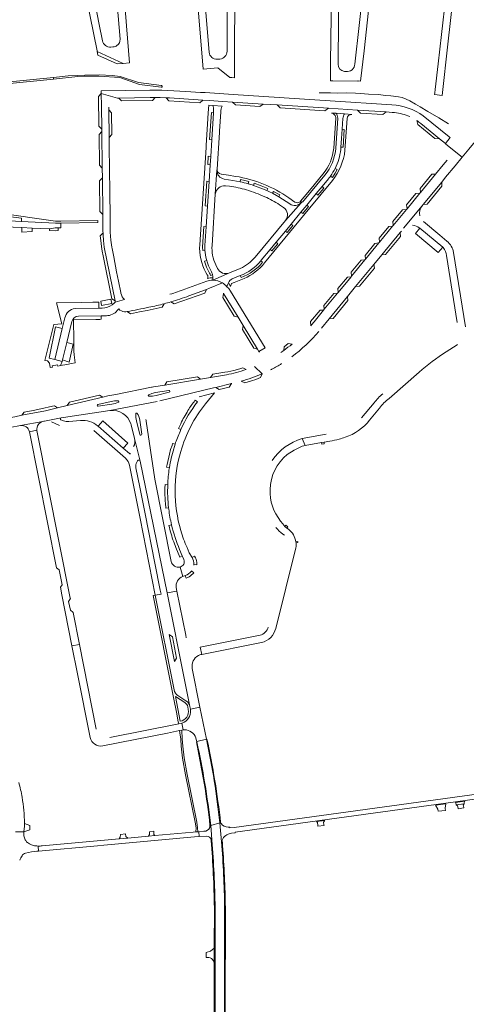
# Model space of a CAD drawing. Header units: metres. Extents: x 166325 to 190320, y 381923 to 404576.
# Tile 272 of 656: x 176925 to 177222, y 384996 to 385651. Entities that reach past the tile are written whole.
import ezdxf

# ---------------------------------------------------------------- set-up
doc = ezdxf.new("R2010")
doc.units = ezdxf.units.M
for name, color, linetype, lineweight in [('B-WE-OG-WATER_BEEK-GV', 8, 'Continuous', 18), ('B-WE-VH-VERHARDING_ASFALT-GV', 8, 'Continuous', 18), ('B-WE-VH-VERHARDING_BETON-GV', 8, 'Continuous', 18), ('B-WE-VH-VERHARDING_BETONSTRAATSTEEN-GV', 8, 'Continuous', 18), ('B-WE-VH-VERHARDING_HALFVERHARDING-GV', 8, 'Continuous', 18), ('B-WE-VH-VERHARDING_STRAATBAKSTEEN-GV', 8, 'Continuous', 18)]:
    doc.layers.add(name, color=color, linetype=linetype, lineweight=lineweight)

msp = doc.modelspace()

# ---------------------------------------------------------------- linework, layer by layer
at = {"layer": 'B-WE-OG-WATER_BEEK-GV', "flags": 128}
for points in [[(177019.463, 385607.012), (177004.282, 385609.02), (176991.92, 385613.112), (176986.605, 385613.624), (176977.994, 385614.107), (176968.673, 385614.05), (176963.927, 385613.709), (176957.408, 385613.421), (176947.818, 385612.43), (176947.796, 385611.294)], [(176947.796, 385611.294), (176963.839, 385612.965), (176968.392, 385613.23), (176977.767, 385613.255), (176991.863, 385612.402), (177004.763, 385607.846), (177019.342, 385606.034)], [(177209.953, 385581.637), (177203.65, 385585.584), (177196.239, 385589.878), (177191.241, 385592.822), (177188.053, 385594.62), (177184.408, 385596.793), (177181.858, 385598.072), (177179.156, 385599.092), (177176.836, 385599.489), (177171.828, 385600.167), (177168.229, 385600.487), (177163.552, 385600.997), (177156.882, 385601.357), (177151.672, 385601.748), (177148.271, 385602), (177142.485, 385602.107), (177136.478, 385602.006), (177131.645, 385602.293), (177124.249, 385602.219)]]:
    msp.add_lwpolyline(points, dxfattribs=at)
msp.add_lwpolyline([(176863.193, 385603.823), (176863.576, 385602.188), (176871.975, 385602.941), (176889.649, 385605.101), (176914.318, 385607.949), (176947.796, 385611.294), (176947.818, 385612.43), (176914.223, 385609.077), (176889.541, 385606.231), (176871.663, 385604.137)], close=True, dxfattribs=at)
at = {"layer": 'B-WE-OG-WATER_BEEK-GV'}
msp.add_lwpolyline([(177019.342, 385606.034, 1.0215225), (177019.463, 385607.012)], format="xyb", dxfattribs=at)
at = {"layer": 'B-WE-VH-VERHARDING_ASFALT-GV', "flags": 128}
for points in [[(177211.074, 385572.421), (177207.94, 385568.491), (177208.346, 385568.158), (177219.13, 385559.515), (177223.511, 385564.848), (177226.611, 385568.621), (177227.964, 385570.02), (177239.251, 385584.294), (177261.703, 385611.649), (177261.809, 385611.553), (177271.42, 385623.16)], [(177180.22, 385512.157), (177192.434, 385527.022), (177193.293, 385528.067), (177205.493, 385542.917), (177208.067, 385546.05), (177214.39, 385553.745), (177219.13, 385559.515), (177208.346, 385568.158)], [(177209.03, 385557.4), (177206.41, 385554.31), (177201.422, 385548.241), (177191.349, 385535.984), (177190.942, 385535.488), (177182.468, 385525.176), (177182.109, 385524.74), (177173.302, 385514.023), (177172.91, 385513.547), (177164.157, 385502.896), (177163.815, 385502.48), (177154.927, 385491.664), (177154.479, 385491.119), (177145.662, 385480.391), (177145.287, 385479.933), (177136.668, 385469.446), (177136.308, 385469.008), (177127.527, 385458.323), (177127.12, 385457.828), (177120.757, 385450.085)], [(177160.526, 385488.186), (177165.689, 385494.47), (177177.904, 385509.338), (177178.719, 385510.33)], [(177125.655, 385445.743), (177130.77, 385451.969), (177142.96, 385466.806), (177148.372, 385473.393), (177160.526, 385488.186)], [(177088.382, 385432.761), (177084.181, 385430.405), (177084.478, 385429.919)], [(177099.97, 385430.56), (177098.71, 385429.737)], [(177081.223, 385420.396), (177086.292, 385415.516)], [(177091.882, 385418.136), (177092.435, 385418.389), (177092.83, 385418.57)], [(177062.53, 385414.79), (177052.084, 385413.057), (177045.411, 385411.95), (177021.586, 385407.996), (177014.142, 385406.761), (177013.17, 385406.6), (177012.904, 385406.547), (176989.139, 385401.818), (176983.77, 385400.75), (176980.601, 385399.999), (176956.914, 385394.388), (176950.501, 385392.869), (176942.4, 385390.95), (176926.761, 385387.884), (176922.155, 385386.981), (176914.658, 385385.511)], [(177018.386, 385397.537), (177054.06, 385406.04), (177055.521, 385406.403), (177065.858, 385408.97), (177066.26, 385409.07)], [(177024.566, 385403.329), (177015.85, 385401.1), (177013.53, 385400.63), (177011.214, 385400.6)], [(176952.853, 385386.166), (176954.5, 385386.54), (176985.206, 385391.015), (177016.67, 385396.989)], [(177016.67, 385396.989), (176985.206, 385391.015)], [(176915.138, 385378.936), (176918.923, 385379.685), (176925.92, 385381.07), (176940.627, 385383.804), (176941.431, 385383.982), (176941.886, 385384.069), (176952.853, 385386.166)], [(177005.053, 385375.196), (177002.85, 385384.15), (177002.44, 385386.46), (177002.41, 385388.82)], [(176999.338, 385381.554), (177001.622, 385372.474), (177005.39, 385357.45), (177023.13, 385269.844), (177029.659, 385271.087), (177029.2, 385273.382)], [(177025.82, 385290.65), (177014.99, 385345.49), (177009.259, 385384.035)], [(177033.53, 385280.83), (177031.84, 385286.99)], [(177035.872, 385240.002), (177035.537, 385241.679), (177029.659, 385271.087), (177023.13, 385269.844), (177035.061, 385210.926), (177038.38, 385194.285), (177038.667, 385192.635), (177045.029, 385193.833), (177039.902, 385219.665)], [(177046.155, 385229.008), (177045.163, 385233.792)], [(177049.292, 385172.586), (177042.844, 385171.191), (177042.907, 385170.905)], [(177294.707, 385145.269), (177067.66, 385113.958), (177064.913, 385113.744), (177064.882, 385114.143)], [(177065.906, 385110.117), (177068.475, 385110.446), (177068.468, 385110.849), (177294.964, 385142.161)], [(177059.378, 385104.422), (177058.219, 385117.112), (177052.146, 385115.336), (177052.709, 385109.379), (177052.99, 385105.489)], [(177052.146, 385115.336), (177058.219, 385117.112)], [(177058.716, 385117.167), (177058.219, 385117.112), (177059.378, 385104.422)], [(177044.535, 385107.913), (177044.154, 385111.159), (177043.551, 385111.104), (177042.374, 385110.998), (177040.492, 385110.828), (177015.127, 385108.532), (177010.803, 385108.14), (176997.081, 385106.898), (176991.425, 385106.386), (176940.138, 385101.743)], [(176937.483, 385101.611), (176937.71, 385098.291), (176977.019, 385101.848), (176981.214, 385102.228), (177041.46, 385107.68), (177044.535, 385107.913)], [(177055.067, 385060.749), (177055.006, 384991.284), (177055.002, 384986.561), (177055, 384984.088), (177055.024, 384964.3), (177061.182, 384964.376), (177061.216, 384975.01), (177061.281, 384991.22), (177061.391, 385060.781)]]:
    msp.add_lwpolyline(points, dxfattribs=at)
at = {"layer": 'B-WE-VH-VERHARDING_ASFALT-GV'}
for points in [[(177120.757, 385450.085, -0.0084832), (177118.598, 385447.447)], [(177100.664, 385431.045, -0.0029043), (177099.97, 385430.56)], [(177092.83, 385418.57, 0.0177334), (177099.178, 385422.221)], [(177024.342, 385404.407, -0.9554683), (177024.566, 385403.329)], [(177011.214, 385400.6, -0.8352854), (177011.015, 385401.602)], [(176985.206, 385391.015, -0.3706651), (176999.175, 385382.141)], [(176990.668, 385397.56, -0.8403327), (176990.854, 385396.52)], [(177009.259, 385384.035, -0.0255901), (177009.151, 385385.052)], [(176999.175, 385382.141, -0.0083473), (176999.338, 385381.554)], [(177006.4, 385375.463, -0.9568701), (177005.053, 385375.196)], [(177028.16, 385287.661, -0.1653152), (177025.82, 385290.65)], [(177031.84, 385286.99, -0.1612312), (177028.16, 385287.661)], [(177029.2, 385273.382, -0.3313171), (177033.53, 385280.83)], [(177039.902, 385219.665, -0.3311701), (177043.957, 385228.226)], [(177043.957, 385228.226, -0.0737557), (177046.155, 385229.008)], [(177042.907, 385170.905, -0.026181), (177052.146, 385115.336)], [(177059.157, 385116.519, -0.0321981), (177058.716, 385117.167)], [(177063.671, 385114.109, -0.2137409), (177059.157, 385116.519)], [(177062.952, 385109.167, -0.1043589), (177065.906, 385110.117)], [(177064.882, 385114.143, -0.0478798), (177063.671, 385114.109)], [(177052.99, 385105.489, -0.0151304), (177055.067, 385060.749)], [(177059.378, 385104.422, -0.0699327), (177060.152, 385106.366)], [(177061.391, 385060.781, 0.013542), (177059.378, 385104.422)], [(177060.152, 385106.366, -0.1339273), (177062.952, 385109.167)], [(176940.138, 385101.743, -0.0391682), (176937.483, 385101.611)]]:
    msp.add_lwpolyline(points, format="xyb", dxfattribs=at)
at = {"layer": 'B-WE-VH-VERHARDING_ASFALT-GV', "flags": 128}
for points in [[(176995.601, 385109.777), (176992.323, 385109.364), (176992.122, 385107.44), (176991.425, 385106.386), (176997.081, 385106.898), (176995.89, 385108.025)], [(177014.42, 385111.525), (177011.45, 385111.044), (177011.552, 385109.217), (177010.803, 385108.14), (177015.127, 385108.532), (177014.41, 385109.329), (177014.419, 385111.276)]]:
    msp.add_lwpolyline(points, close=True, dxfattribs=at)
at = {"layer": 'B-WE-VH-VERHARDING_BETON-GV', "flags": 128}
msp.add_lwpolyline([(177108.799, 385303.192), (177109.984, 385303.247), (177109.875, 385303.965), (177108.724, 385303.761)], dxfattribs=at)
at = {"layer": 'B-WE-VH-VERHARDING_BETON-GV'}
msp.add_lwpolyline([(177108.724, 385303.761, -0.0123199), (177108.799, 385303.192)], format="xyb", dxfattribs=at)
at = {"layer": 'B-WE-VH-VERHARDING_BETON-GV', "flags": 128}
msp.add_lwpolyline([(177220.457, 385129.769), (177215.177, 385128.916), (177216.068, 385128.322), (177216.146, 385127.83), (177216.37, 385126.421), (177220.096, 385126.968), (177219.901, 385128.338), (177219.822, 385128.897)], close=True, dxfattribs=at)
at = {"layer": 'B-WE-VH-VERHARDING_BETONSTRAATSTEEN-GV', "flags": 128}
for points in [[(177051.115, 385629.232), (177047.426, 385674.478), (177042.471, 385674.073), (177044.487, 385650.11), (177047.035, 385617.87), (177056.963, 385618.754), (177064.896, 385612.326), (177066.276, 385612.3), (177067.896, 385612.27), (177067.943, 385633.183), (177068.105, 385661.845)], [(177068.105, 385661.845), (177068.167, 385670.645), (177068.111, 385675.422), (177063.15, 385675.343), (177062.984, 385629.819)], [(177136.736, 385621.158), (177136.73, 385623.177), (177137.201, 385674.238), (177132.146, 385674.919), (177132.066, 385652.976), (177131.682, 385622.344), (177131.575, 385610.459), (177131.573, 385610.255), (177133.292, 385610.231), (177149.925, 385610), (177149.941, 385610.173), (177151.664, 385609.989), (177153.945, 385630.223), (177156.186, 385650.755), (177158.525, 385671.945)], [(177158.525, 385671.945), (177153.558, 385672.808), (177147.887, 385621.362)], [(176980.319, 385636.83), (176978.175, 385647.691), (176974.522, 385666.2), (176974.123, 385668.219), (176974.073, 385668.471), (176969.242, 385667.534), (176969.34, 385667.265), (176969.761, 385665.233), (176976.646, 385630.204), (176976.74, 385629.738), (176994.003, 385621.728), (176998.315, 385622.064), (176996.287, 385646.652), (176995.353, 385657.938)], [(176995.353, 385657.938), (176995.046, 385661.615), (176994.375, 385670.121), (176989.481, 385669.057), (176992.031, 385637.907)], [(176987.406, 385632.704), (176987.256, 385632.692), (176985.862, 385632.586)], [(177058.266, 385624.674), (177058.083, 385624.661), (177056.486, 385624.547)], [(177141.886, 385616.287), (177140.886, 385616.439)], [(177067.023, 385601.146), (177048.557, 385602.354), (177045.253, 385602.538), (177035.661, 385603.14), (177027.756, 385603.636), (177019.589, 385603.981), (177011.697, 385603.996), (176979.475, 385603.505), (176979.497, 385601.724), (176990.297, 385598.612), (176991.092, 385598.626), (177012.037, 385599.003), (177015.299, 385599), (177018.667, 385598.997), (177022.666, 385598.875), (177024.764, 385598.811), (177046.877, 385597.36), (177051.123, 385597.082), (177060.084, 385596.494), (177066.69, 385596.068), (177087.018, 385594.759), (177096.19, 385594.168), (177130.295, 385591.971), (177149.542, 385590.731), (177168.585, 385589.504), (177172.578, 385589.247)], [(176990.297, 385598.612), (176979.497, 385601.724), (176979.6, 385593.412), (176979.79, 385578.014), (176979.809, 385576.463), (176980.108, 385552.231), (176980.19, 385545.637), (176980.491, 385521.24), (176980.519, 385518.971), (176980.597, 385510.087), (176980.634, 385509.161), (176980.687, 385507.844), (176980.938, 385504.006), (176981.488, 385499.556), (176988.615, 385463.922), (176988.794, 385463.028), (176994.952, 385464.781)], [(177172.378, 385594.253), (177131.394, 385596.934), (177067.023, 385601.146)], [(176985.166, 385533.117), (176985.099, 385538.906), (176984.982, 385549.01), (176984.927, 385553.742), (176984.81, 385563.86), (176984.743, 385569.629), (176984.71, 385572.505), (176984.498, 385590.816), (176984.477, 385592.593)], [(177052.854, 385571.064), (177051.392, 385571.166), (177052.663, 385589.11), (177054.018, 385588.988), (177054.04, 385589.321), (177054.033, 385591.582), (177053.729, 385593.783), (177050.861, 385593.915), (177050.538, 385588.945), (177050.055, 385581.357), (177049.157, 385567.508), (177049.058, 385565.987), (177044.861, 385501.285)], [(177059.67, 385593.356), (177053.729, 385593.783), (177054.033, 385591.582), (177054.04, 385589.321), (177054.018, 385588.988), (177052.854, 385571.064), (177052.129, 385559.906), (177051.772, 385554.405), (177051.053, 385543.341), (177049.988, 385526.945), (177049.094, 385513.19), (177048.287, 385500.76)], [(177056.293, 385550.833), (177056.329, 385551.394), (177057.91, 385575.75), (177057.978, 385576.798), (177058.802, 385589.493)], [(177135.195, 385588.652), (177132.274, 385588.706)], [(177141.002, 385588.281), (177135.195, 385588.652)], [(177145.774, 385587.781), (177141.002, 385588.281)], [(177135.205, 385585.364), (177133.849, 385565.517)], [(177136.447, 385585.479), (177135.207, 385565.359)], [(177138.498, 385564.575), (177138.607, 385566.149), (177138.997, 385571.779), (177139.43, 385578.023), (177139.925, 385585.167)], [(177139.925, 385585.167), (177139.43, 385578.023), (177140.857, 385577.924), (177140.099, 385566.038), (177138.607, 385566.149), (177138.498, 385564.575)], [(177141.488, 385567.081), (177142.747, 385585.135)], [(177189.031, 385583.768), (177189.589, 385581.178), (177201.052, 385571.75), (177204.012, 385571.711), (177191.758, 385581.755)], [(177191.758, 385581.755), (177204.012, 385571.711), (177207.94, 385568.491), (177211.074, 385572.421), (177210.395, 385572.988), (177193.269, 385586.982)], [(177048.262, 385497.603), (177046.84, 385497.48), (177046.714, 385499.701), (177047.635, 385513.324), (177049.094, 385513.19), (177049.988, 385526.945), (177048.414, 385527.024), (177049.503, 385543.4), (177051.053, 385543.341), (177051.772, 385554.405), (177050.147, 385554.594), (177050.56, 385560.029), (177052.129, 385559.906), (177052.854, 385571.064)], [(177141.283, 385564.058), (177141.488, 385567.081)], [(177053.008, 385500.838), (177055.21, 385534.916), (177056.293, 385550.833)], [(177056.293, 385550.833), (177055.21, 385534.916)], [(177056.329, 385551.394), (177056.293, 385550.833)], [(177134.756, 385551.974), (177136.074, 385551.288), (177134.768, 385548.887), (177132.93, 385546.047), (177131.712, 385546.915)], [(177068.638, 385546.71), (177063.891, 385547.493), (177059.32, 385548.105), (177059.028, 385548.144)], [(177071.597, 385543.097), (177069.221, 385543.574), (177066.832, 385543.985), (177061.041, 385544.899)], [(177061.041, 385544.899), (177066.832, 385543.985), (177069.221, 385543.574), (177071.597, 385543.097), (177071.934, 385544.553), (177074.705, 385543.924), (177077.388, 385543.208), (177076.985, 385541.756)], [(177076.985, 385541.756), (177077.388, 385543.208), (177074.705, 385543.924), (177071.934, 385544.553), (177071.597, 385543.097)], [(177080.535, 385540.669), (177081.068, 385542.095), (177085.554, 385540.464), (177089.981, 385538.566), (177089.381, 385537.212), (177091.238, 385536.34), (177093.075, 385535.425), (177093.753, 385536.722), (177098.065, 385534.346), (177097.349, 385533.079), (177102.266, 385529.974), (177104.66, 385528.347)], [(177127.883, 385547.463), (177113.14, 385529.579), (177112.756, 385529.878), (177112.136, 385529.146), (177101.78, 385517.379), (177081.685, 385493.006)], [(177085.493, 385490.611), (177085.745, 385490.93), (177091.586, 385498.027), (177095.601, 385502.904), (177101.718, 385510.335), (177105.496, 385514.926), (177112.087, 385522.934), (177115.91, 385527.578), (177115.945, 385527.62), (177122.201, 385535.221), (177126.037, 385539.882), (177130.303, 385545.064)], [(177130.303, 385545.064), (177126.037, 385539.882), (177127.164, 385538.954), (177123.353, 385534.273), (177122.201, 385535.221), (177115.945, 385527.62), (177117.054, 385526.681), (177113.227, 385522.004), (177112.087, 385522.934), (177105.496, 385514.926), (177106.595, 385513.973), (177102.855, 385509.419), (177101.718, 385510.335), (177095.601, 385502.904), (177096.724, 385501.943), (177092.689, 385497.096), (177091.586, 385498.027), (177085.745, 385490.93), (177085.493, 385490.611), (177086.597, 385489.638)], [(177087.822, 385489.156), (177118.004, 385525.824), (177132.973, 385544.009)], [(177111.509, 385529.817), (177112.136, 385529.146), (177112.756, 385529.878), (177113.14, 385529.579), (177127.883, 385547.463)], [(177126.653, 385548.155), (177118.745, 385538.527), (177114.178, 385532.993), (177111.837, 385530.153)], [(177061.888, 385540.439), (177064.625, 385540.074)], [(177089.381, 385537.212), (177085.323, 385538.936), (177080.535, 385540.669)], [(177104.66, 385528.347), (177102.266, 385529.974), (177097.349, 385533.079), (177093.075, 385535.425), (177091.238, 385536.34), (177089.381, 385537.212)], [(176992.485, 385469.069), (176992.388, 385469.56), (176990.907, 385477.049), (176989.674, 385483.286), (176987.731, 385493.119), (176986.634, 385498.666), (176986.506, 385499.583), (176985.837, 385504.358), (176985.465, 385509.641), (176985.432, 385510.105), (176985.282, 385523.035), (176985.166, 385533.117)], [(177101.78, 385517.379), (177112.136, 385529.146)], [(177108.097, 385529.632), (177104.118, 385532.38)], [(177112.136, 385529.146), (177111.509, 385529.817)], [(176901.138, 385520.627), (176901.115, 385517.927), (176904.187, 385517.78), (176904.2, 385520.768), (176910.15, 385521.041), (176911.211, 385520.898), (176911.171, 385517.444), (176914.236, 385517.296), (176914.297, 385520.482), (176926.554, 385518.829), (176926.528, 385516.705), (176949.117, 385515.619), (176952.74, 385515.645), (176977.18, 385515.922), (176977.174, 385517.318), (176952.566, 385516.99), (176949.931, 385516.96), (176949.331, 385516.953), (176949.157, 385516.952), (176910.451, 385522.441), (176873.255, 385520.696), (176872.702, 385520.67), (176871.98, 385520.636), (176869.659, 385520.527)], [(177097.798, 385527.835), (177100.47, 385526.075)], [(177192.434, 385527.022), (177180.22, 385512.157)], [(176872.451, 385515.248), (176882.334, 385514.778), (176883.583, 385514.719), (176897.417, 385514.061), (176901.655, 385513.859), (176911.976, 385513.368), (176915.189, 385513.216), (176926.791, 385512.664), (176933.576, 385512.341), (176945.064, 385511.795), (176945.593, 385511.77), (176948.972, 385512.506), (176950.768, 385512.544), (176952.643, 385512.583), (176952.74, 385515.645)], [(176952.74, 385515.645), (176949.117, 385515.619), (176926.528, 385516.705), (176914.236, 385517.296), (176911.171, 385517.444), (176904.187, 385517.78), (176901.115, 385517.927), (176883.996, 385518.751), (176875.618, 385519.098), (176872.607, 385519.296)], [(177208.917, 385503.655), (177204.165, 385507.602), (177193.348, 385516.586)], [(177049.094, 385513.19), (177047.635, 385513.324), (177046.714, 385499.701), (177046.84, 385497.48), (177048.262, 385497.603)], [(177048.287, 385500.76), (177049.094, 385513.19)], [(177190.585, 385512.423), (177190.91, 385512.158), (177206.173, 385499.677), (177206.508, 385499.403)], [(177221.247, 385446.733), (177213.422, 385496.072)], [(177048.037, 385490.265), (177049.489, 385490.707), (177049.274, 385491.467)], [(177049.489, 385490.707), (177048.037, 385490.265)], [(177049.274, 385491.467), (177049.489, 385490.707), (177049.731, 385489.856), (177050.66, 385487.227), (177051.9, 385484.649), (177052.773, 385483.146)], [(177052.773, 385483.146), (177051.9, 385484.649), (177050.66, 385487.227), (177049.731, 385489.856), (177049.489, 385490.707)], [(177086.597, 385489.638), (177085.493, 385490.611)], [(177208.727, 385494.03), (177215.755, 385449.511)], [(177048.914, 385482.904), (177049.884, 385481.314)], [(177049.977, 385484.963), (177051.429, 385482.394), (177051.756, 385481.584), (177051.895, 385480.894), (177053.375, 385481.239)], [(177071.718, 385485.565), (177064.553, 385482.525), (177053.497, 385477.673)], [(177056.67, 385485.509), (177055.491, 385487.976)], [(177049.523, 385476.944), (177034.986, 385471.651)], [(177053.497, 385477.673), (177064.553, 385482.525)], [(177063.862, 385475.887), (177065.35, 385473.593), (177066.054, 385475.546), (177067.8, 385476.248), (177074.362, 385478.886)], [(177066.484, 385478.637), (177071.723, 385480.775)], [(177072.317, 385479.467), (177071.723, 385480.775), (177066.484, 385478.637)], [(177071.723, 385480.775), (177072.317, 385479.467)], [(177025.635, 385463.241), (177027.976, 385462.003), (177032.906, 385463.659), (177048.213, 385469.169), (177049.4, 385471.575)], [(177037.701, 385467.282), (177049.4, 385471.575), (177051.429, 385472.32), (177059.91, 385475.878)], [(177049.4, 385471.575), (177037.701, 385467.282)], [(177059.91, 385475.878), (177051.429, 385472.32)], [(177060.525, 385469.148), (177060.731, 385468.811), (177070.291, 385453.154), (177073.711, 385447.552), (177083.272, 385431.894), (177084.181, 385430.405), (177088.382, 385432.761), (177065.231, 385470.501), (177064.068, 385472.141), (177062.708, 385473.576)], [(177062.708, 385473.576), (177063.084, 385473.956), (177063.709, 385475.48)], [(176994.952, 385464.781), (176988.794, 385463.028), (176987.672, 385462.08)], [(176977.816, 385463.1), (176973.818, 385463.048), (176966.211, 385462.96), (176949.66, 385462.747), (176953.26, 385448.578), (176947.879, 385448.307), (176942.101, 385424.26), (176943.796, 385424.127), (176945.046, 385422.625), (176945.615, 385419.591), (176947.066, 385419.864), (176946.885, 385420.781), (176950.384, 385421.456), (176950.571, 385420.506), (176952.372, 385420.923), (176953.465, 385423.743), (176948.573, 385424.932), (176944.808, 385425.77), (176949.186, 385446.668), (176953.615, 385445.595), (176955.326, 385452.609)], [(176962.073, 385458.818), (176977.867, 385459.018), (176977.816, 385463.1)], [(176980.114, 385459.032), (176979.52, 385459.039), (176977.867, 385459.018), (176962.073, 385458.818)], [(176990.136, 385457.479), (176991.113, 385458.614)], [(176994.847, 385456.634), (176995.001, 385456.616), (176995.789, 385456.75), (176996.577, 385456.886)], [(176996.577, 385456.886), (176998.792, 385455.403), (177004.946, 385456.572), (177009.855, 385457.555), (177019.893, 385459.773), (177021.263, 385462.023)], [(177127.12, 385457.828), (177124.707, 385457.686), (177118.448, 385450.167), (177118.598, 385447.447)], [(177120.757, 385450.085), (177127.12, 385457.828)], [(176955.326, 385452.609), (176953.615, 385445.595), (176948.573, 385424.932), (176953.465, 385423.743), (176953.728, 385424.825), (176956.527, 385436.361), (176959.885, 385450.201)], [(176959.885, 385450.201), (176956.527, 385436.361), (176960.906, 385435.09), (176958.082, 385423.228), (176953.728, 385424.825), (176953.465, 385423.743), (176952.372, 385420.923), (176952.464, 385420.941), (176956.542, 385421.73), (176959.652, 385422.332), (176962.091, 385422.804), (176961.39, 385428.159), (176961.313, 385430.59), (176961.297, 385432.783), (176961.199, 385440.299), (176961.095, 385448.688), (176961.076, 385451.713), (176975.933, 385451.606)], [(176964.393, 385453.825), (176979.383, 385454.034), (176982.859, 385454.082)], [(176979.438, 385453.011), (176979.383, 385454.034), (176964.393, 385453.825)], [(176979.51, 385451.678), (176979.438, 385453.011)], [(177106.161, 385435.226), (177103.64, 385435.585), (177100.906, 385433.45), (177100.664, 385431.045)], [(177208.386, 385430.04), (177215.676, 385434.791), (177216.049, 385435.052)], [(177075.72, 385418.338), (177073.522, 385419.516), (177071.382, 385418.811), (177067.522, 385417.712), (177065.576, 385417.221), (177063.611, 385416.8), (177061.609, 385416.454), (177053.466, 385415.149), (177052.084, 385413.057), (177062.53, 385414.79)], [(177072.438, 385410.6), (177074.794, 385409.362), (177079.316, 385410.708), (177082.136, 385411.714), (177085.296, 385412.936), (177086.292, 385415.516)], [(177170.534, 385399.164), (177190.509, 385416.541)], [(177043.307, 385396.862), (177041.89, 385397.87), (177041.677, 385397.677)], [(177048.679, 385395.515), (177054.691, 385402.789), (177044.45, 385400.27)], [(177160.582, 385396.157), (177152.176, 385386.124)], [(177157.533, 385384.712), (177164.158, 385392.693)], [(176952.853, 385386.166), (176941.886, 385384.069)], [(176954.438, 385384.173), (176953.838, 385384.398), (176952.719, 385384.866)], [(177006.4, 385375.463), (177005.01, 385384.6)], [(176940.627, 385383.804), (176925.92, 385381.07)], [(176946.443, 385383.457), (176951.795, 385381.025)], [(176965.734, 385384.482), (176957.919, 385383.77)], [(176998.278, 385362.395), (176994.1, 385366.025), (176977.313, 385380.608), (176977.064, 385380.825)], [(177032.212, 385382.325), (177030.69, 385379.062), (177032.295, 385378.37)], [(177032.295, 385378.37), (177031.761, 385377.167)], [(176936.779, 385377.945), (176931.759, 385377.004), (176949.726, 385286.521), (176951.547, 385285.153), (176953.5, 385275.246), (176952.302, 385273.661), (176953.326, 385268.522), (176960.026, 385234.739), (176964.976, 385235.526), (176960.713, 385256.933), (176960.67, 385257.148), (176958.962, 385258.334), (176957.759, 385264.233), (176958.943, 385266.028), (176958.894, 385266.276), (176936.8, 385377.82)], [(176931.759, 385377.004), (176936.779, 385377.945)], [(176974.522, 385377.884), (176995.565, 385359.417)], [(177005.39, 385357.45), (177001.622, 385372.474)], [(177128.797, 385375.412), (177112.868, 385372.428), (177114.876, 385367.83), (177125.64, 385369.765), (177127.363, 385370.075), (177131.152, 385370.756)], [(177114.876, 385367.83), (177112.868, 385372.428)], [(177028.511, 385368.629), (177026.88, 385369.174), (177026.452, 385367.911), (177025.545, 385365.077), (177024.748, 385362.157), (177023.231, 385355.274), (177022.899, 385353.45), (177024.725, 385353.213)], [(177102.944, 385361.815), (177107.56, 385364.707)], [(176998.187, 385354.647), (177005.257, 385319.27), (177015.36, 385268.364), (177019.147, 385269.085), (177018.645, 385271.614), (177015.088, 385289.545), (177008.57, 385322.4), (177005.07, 385340.04), (177002.503, 385352.981)], [(177003.097, 385356.809), (177003.57, 385357.681)], [(177024.725, 385353.213), (177024.672, 385352.874), (177024.62, 385352.535)], [(177023.621, 385341.756), (177021.822, 385341.827), (177021.746, 385339.517)], [(177022.039, 385329.501), (177022.339, 385326.211), (177024.188, 385326.389)], [(177024.188, 385326.389), (177024.301, 385325.435)], [(177026.14, 385315.096), (177024.373, 385314.647)], [(177103.724, 385312.228), (177102.71, 385312.96), (177101.368, 385314.083), (177099.991, 385315.65), (177098.501, 385317.64)], [(177100.001, 385308.948), (177101.074, 385308.237)], [(177027.558, 385303.794), (177029.007, 385300.048), (177031.626, 385293.704), (177033.298, 385294.395), (177031.51, 385298.68)], [(177039.81, 385293.34), (177037.897, 385296.56), (177036.449, 385299.934)], [(177095.29, 385246.297), (177108.741, 385299.86)], [(177031.51, 385298.68), (177033.298, 385294.395), (177034.281, 385292.039)], [(177041.482, 385294.341), (177039.81, 385293.34)], [(177040.94, 385288.663), (177042.908, 385288.52), (177042.858, 385290.254), (177042.679, 385291.243), (177042.399, 385292.196), (177042.032, 385293.14), (177041.482, 385294.341)], [(177040.94, 385288.281), (177040.94, 385288.472), (177040.94, 385288.663)], [(177033.53, 385280.83), (177035.292, 385281.441)], [(177035.292, 385281.441), (177035.791, 385279.678), (177037.006, 385280.14), (177037.862, 385280.599), (177038.745, 385281.137), (177039.479, 385281.754), (177040.243, 385282.437), (177040.957, 385283.159), (177039.459, 385284.444)], [(177039.459, 385284.444), (177039.39, 385284.356), (177039.321, 385284.271)], [(177015.36, 385268.364), (177014.008, 385268.107), (177027.678, 385199.138), (177029.379, 385190.514), (177030.613, 385184.261), (177030.896, 385182.922), (177032.963, 385183.337), (177033.111, 385183.367)], [(177027.866, 385205.356), (177015.36, 385268.364)], [(177084.905, 385241.681), (177045.163, 385233.792), (177046.155, 385229.008), (177085.92, 385236.82)], [(176964.976, 385235.526), (176960.026, 385234.739), (176963.721, 385216.108), (176972.144, 385173.756)], [(176976.171, 385179.318), (176964.976, 385235.526)], [(177035.67, 385198.208), (177030.359, 385201.594)], [(177028.666, 385200.978), (177034.93, 385197.013)], [(177031.901, 385184.529), (177028.666, 385200.978)], [(177036.897, 385194.129), (177037.219, 385192.464)], [(177038.712, 385191.818), (177038.667, 385192.635), (177038.38, 385194.285)], [(177045.029, 385193.833), (177038.667, 385192.635), (177038.712, 385191.818)], [(177042.567, 385172.442), (177042.844, 385171.191), (177049.292, 385172.586), (177045.029, 385193.833)], [(176980.491, 385168.18), (177023.371, 385176.704), (177031.425, 385178.305), (177032.926, 385178.604), (177033.862, 385178.79), (177032.963, 385183.337), (177030.896, 385182.922), (176985.058, 385173.73)], [(177033.111, 385183.367), (177032.963, 385183.337), (177033.862, 385178.79), (177033.95, 385178.808)], [(177042.907, 385170.905), (177042.627, 385170.836), (177047.809, 385143.325)], [(177049.63, 385172.659), (177049.292, 385172.586)], [(176932.088, 385115.337), (176928.457, 385116.579)], [(177058.219, 385117.112), (177058.716, 385117.167)], [(176922.579, 385111.025), (176928.12, 385110.987), (176928.452, 385114.768)], [(176928.049, 385110.174), (176928.12, 385110.987), (176922.579, 385111.025)], [(176928.452, 385114.768), (176928.12, 385110.987), (176932.062, 385112.485), (176932.088, 385115.337)], [(177048.912, 385111.59), (177047.647, 385111.475), (177044.154, 385111.159), (177044.535, 385107.913), (177049.38, 385108.28)], [(177052.146, 385115.336), (177051.649, 385115.281)], [(177052.491, 385105.451), (177052.99, 385105.489), (177052.709, 385109.379), (177052.146, 385115.336)], [(176932.177, 385102.962), (176931.852, 385103.142), (176930.501, 385103.891)], [(177052.99, 385105.489), (177052.491, 385105.451), (177052.497, 385105.369), (177052.504, 385105.286)], [(177059.976, 385104.365), (177059.378, 385104.422)], [(176929.143, 385096.803), (176933.192, 385097.69), (176936.64, 385098.194), (176937.71, 385098.291), (176937.483, 385101.611)], [(177054.567, 385060.741), (177054.543, 385033.753), (177054.535, 385023.808), (177054.493, 384986.561), (177055.002, 384986.561), (177055.006, 384991.284), (177055.067, 385060.749)], [(177061.391, 385060.781), (177061.281, 384991.22), (177061.781, 384991.41), (177061.891, 385060.78)], [(177054.543, 385033.753), (177051.921, 385031.788), (177049.117, 385030.897), (177049.151, 385027.533)], [(177054.535, 385023.808), (177054.543, 385033.753)]]:
    msp.add_lwpolyline(points, dxfattribs=at)
for points in [[(177213.464, 385668.009), (177208.272, 385668.537), (177208.263, 385668.099), (177208.138, 385666.376), (177205.298, 385641.023), (177203.08, 385621.398), (177201.161, 385604.314), (177200.917, 385602.299), (177200.79, 385601.052), (177202.437, 385600.856), (177204.055, 385600.664), (177205.831, 385600.454), (177209.681, 385634.574), (177212.958, 385664.139), (177213.367, 385667.551)], [(176976.74, 385629.738), (176977.246, 385627.248), (176990.062, 385621.42), (176994.003, 385621.728)], [(176979.497, 385601.724), (176977.699, 385599.867), (176977.903, 385579.952), (176979.79, 385578.014), (176979.6, 385593.412)], [(177015.299, 385599), (177012.037, 385599.003), (176991.092, 385598.626), (176992.881, 385596.821), (177013.459, 385597.187)], [(177022.666, 385598.875), (177024.422, 385596.987), (177044.853, 385595.632), (177046.877, 385597.36), (177024.764, 385598.811)], [(177087.018, 385594.759), (177066.69, 385596.068), (177068.644, 385594.174), (177084.773, 385593.136)], [(177096.19, 385594.168), (177098.232, 385592.276), (177127.967, 385590.31), (177130.295, 385591.971)], [(176984.498, 385590.816), (176984.71, 385572.505), (176986.531, 385574.41), (176986.31, 385588.967)], [(177054.018, 385588.988), (177052.663, 385589.11), (177051.392, 385571.166), (177052.854, 385571.064)], [(177168.585, 385589.504), (177149.542, 385590.731), (177151.608, 385588.791), (177166.381, 385587.839)], [(176979.809, 385576.463), (176977.978, 385574.619), (176978.239, 385554.099), (176980.108, 385552.231)], [(177139.43, 385578.023), (177138.997, 385571.779), (177138.607, 385566.149), (177140.099, 385566.038), (177140.857, 385577.924)], [(177052.129, 385559.906), (177050.56, 385560.029), (177050.147, 385554.594), (177051.772, 385554.405)], [(177201.422, 385548.241), (177198.939, 385548.047), (177191.131, 385538.59), (177191.349, 385535.984)], [(176980.19, 385545.637), (176978.398, 385543.747), (176978.624, 385523.237), (176980.491, 385521.24)], [(177051.053, 385543.341), (177049.503, 385543.4), (177048.414, 385527.024), (177049.988, 385526.945)], [(177080.535, 385540.669), (177085.323, 385538.936), (177089.381, 385537.212), (177089.981, 385538.566), (177085.554, 385540.464), (177081.068, 385542.095)], [(177205.493, 385542.917), (177193.293, 385528.067), (177195.816, 385528.272), (177205.647, 385540.244)], [(177093.075, 385535.425), (177097.349, 385533.079), (177098.065, 385534.346), (177093.753, 385536.722)], [(177126.037, 385539.882), (177122.201, 385535.221), (177123.353, 385534.273), (177127.164, 385538.954)], [(177190.942, 385535.488), (177188.426, 385535.289), (177182.24, 385527.789), (177182.468, 385525.176)], [(177115.945, 385527.62), (177115.91, 385527.578), (177112.087, 385522.934), (177113.227, 385522.004), (177117.054, 385526.681)], [(177182.109, 385524.74), (177179.481, 385524.454), (177173.065, 385516.629), (177173.302, 385514.023)], [(176933.576, 385512.341), (176926.791, 385512.664), (176926.643, 385509.583), (176933.534, 385509.971)], [(176950.768, 385512.544), (176948.972, 385512.506), (176945.593, 385511.77), (176945.064, 385511.795), (176945.114, 385510.772), (176949.106, 385510.466), (176950.806, 385510.747)], [(176980.634, 385509.161), (176978.857, 385507.248), (176979.123, 385504.002), (176979.316, 385502.03), (176979.589, 385499.992), (176980.108, 385497.058), (176980.756, 385493.798), (176986.404, 385465.375), (176988.615, 385463.922), (176981.488, 385499.556), (176980.938, 385504.006), (176980.687, 385507.844)], [(177105.496, 385514.926), (177101.718, 385510.335), (177102.855, 385509.419), (177106.595, 385513.973)], [(177172.91, 385513.547), (177170.336, 385513.313), (177163.939, 385505.522), (177164.157, 385502.896)], [(177177.904, 385509.338), (177165.689, 385494.47), (177168.289, 385494.707), (177178.166, 385506.711)], [(177190.91, 385512.158), (177188.031, 385508.674), (177203.23, 385496.165), (177206.173, 385499.677)], [(177095.601, 385502.904), (177091.586, 385498.027), (177092.689, 385497.096), (177096.724, 385501.943)], [(177163.815, 385502.48), (177161.172, 385502.165), (177154.662, 385494.17), (177154.927, 385491.664)], [(177154.479, 385491.119), (177151.996, 385490.923), (177145.464, 385482.959), (177145.662, 385480.391)], [(177160.526, 385488.186), (177148.372, 385473.393), (177150.966, 385473.647), (177160.799, 385485.579)], [(177145.287, 385479.933), (177142.854, 385479.786), (177136.472, 385472.083), (177136.668, 385469.446)], [(176985.919, 385465.006), (176979.161, 385463.698), (176979.741, 385460.856), (176986.481, 385462.241)], [(177060.731, 385468.811), (177060.15, 385466.26), (177067.719, 385453.842), (177070.291, 385453.154)], [(177136.308, 385469.008), (177133.837, 385468.801), (177127.301, 385460.932), (177127.527, 385458.323)], [(177142.96, 385466.806), (177130.77, 385451.969), (177133.337, 385452.197), (177143.212, 385464.194)], [(176953.615, 385445.595), (176949.186, 385446.668), (176944.808, 385425.77), (176948.573, 385424.932)], [(177073.711, 385447.552), (177073.186, 385444.977), (177080.753, 385432.558), (177083.272, 385431.894)], [(176960.906, 385435.09), (176956.527, 385436.361), (176953.728, 385424.825), (176958.082, 385423.228)], [(177045.411, 385411.95), (177043.321, 385413.431), (177023.079, 385410.076), (177021.586, 385407.996)], [(177065.858, 385408.97), (177055.521, 385406.403), (177057.815, 385404.98), (177064.422, 385406.603)], [(176980.601, 385399.999), (176978.371, 385401.227), (176958.317, 385396.568), (176956.914, 385394.388)], [(176950.501, 385392.869), (176948.362, 385394.211), (176947.101, 385393.88), (176939.261, 385392.155), (176934.334, 385391.146), (176928.205, 385390.003), (176926.761, 385387.884), (176942.4, 385390.95)], [(176980.424, 385384.148), (176977.313, 385380.608), (176994.1, 385366.025), (176997.187, 385369.454)], [(177127.363, 385370.075), (177125.64, 385369.765), (177125.835, 385368.683), (177127.557, 385368.992)], [(177101.368, 385314.083), (177102.71, 385312.96), (177103.416, 385313.804), (177102.073, 385314.926)], [(177024.459, 385242.309), (177028.04, 385224.258), (177029.511, 385226.493), (177026.699, 385240.702)], [(177208.23, 385129.767), (177201.321, 385128.812), (177203.007, 385126.052), (177203.022, 385126.027), (177203.24, 385124.783), (177208.054, 385125.321), (177207.7, 385126.649), (177207.707, 385126.688)], [(177220.347, 385130.657), (177220.969, 385131.528), (177214.579, 385130.644), (177214.85, 385130.268), (177215.177, 385128.916), (177220.457, 385129.769)], [(177127.097, 385117.422), (177127.823, 385118.651), (177122.312, 385117.889), (177122.986, 385117.348), (177123.289, 385115.165), (177123.35, 385114.72), (177127.376, 385115.231), (177127.314, 385115.714)]]:
    msp.add_lwpolyline(points, close=True, dxfattribs=at)
at = {"layer": 'B-WE-VH-VERHARDING_BETONSTRAATSTEEN-GV'}
for points in [[(176985.862, 385632.586, -0.3916626), (176980.319, 385636.83)], [(176989.853, 385633.596, -0.1300971), (176987.406, 385632.704)], [(176992.031, 385637.907, -0.2523049), (176989.853, 385633.596)], [(177056.486, 385624.547, -0.4049069), (177051.115, 385629.232)], [(177062.984, 385629.819, -0.3878772), (177058.266, 385624.674)], [(177140.886, 385616.439, -0.363975), (177136.736, 385621.158)], [(177147.887, 385621.362, -0.421185), (177141.886, 385616.287)], [(177193.269, 385586.982, 0.1430566), (177172.378, 385594.253)], [(177058.802, 385589.493, -0.1184549), (177059.67, 385593.356)], [(177132.274, 385588.706, -0.4149577), (177135.205, 385585.364)], [(177136.447, 385585.479, 0.227342), (177135.195, 385588.652)], [(177139.925, 385585.167, -0.1388753), (177141.002, 385588.281)], [(177142.747, 385585.135, -0.4123029), (177145.774, 385587.781)], [(177172.578, 385589.247, -0.010301), (177174.225, 385589.11)], [(177184.308, 385586.372, 0.0787312), (177174.225, 385589.11)], [(177191.758, 385581.755, 0.0244889), (177189.031, 385583.768)], [(177133.849, 385565.517, -0.1544834), (177126.653, 385548.155)], [(177127.883, 385547.463, 0.1517749), (177135.207, 385565.359)], [(177132.973, 385544.009, 0.1382621), (177141.283, 385564.058)], [(177138.498, 385564.575, -0.0876218), (177134.756, 385551.974)], [(177061.041, 385544.899, -0.3810598), (177056.293, 385550.833)], [(177059.028, 385548.144, -0.3659341), (177056.329, 385551.394)], [(177134.756, 385551.974, -0.0390447), (177131.712, 385546.915)], [(177104.118, 385532.38, 0.1106375), (177068.638, 385546.71)], [(177076.985, 385541.756, 0.0158125), (177071.597, 385543.097)], [(177080.535, 385540.669, 0.0109905), (177076.985, 385541.756)], [(177131.712, 385546.915, -0.0153873), (177130.303, 385545.064)], [(177055.21, 385534.916, -0.4054855), (177061.888, 385540.439)], [(177064.625, 385540.074, -0.0424251), (177075.86, 385537.701)], [(177075.86, 385537.701, -0.029454), (177088.074, 385533.129)], [(177088.074, 385533.129, -0.0409002), (177097.798, 385527.835)], [(177104.66, 385528.347, 0.382921), (177112.136, 385529.146)], [(177111.509, 385529.817, -0.342008), (177108.097, 385529.632)], [(177111.837, 385530.153, -0.0421626), (177111.509, 385529.817)], [(177100.47, 385526.075, -0.4456901), (177101.78, 385517.379)], [(177190.947, 385520.509, -0.2319982), (177192.434, 385527.022)], [(177186.15, 385514.187, -0.1528229), (177190.585, 385512.423)], [(177213.422, 385496.072, 0.1863117), (177208.917, 385503.655)], [(177044.861, 385501.285, 0.1410838), (177048.914, 385482.904)], [(177048.262, 385497.603, -0.0288255), (177048.287, 385500.76)], [(177049.274, 385491.467, -0.0570931), (177048.262, 385497.603)], [(177055.491, 385487.976, -0.128531), (177053.008, 385500.838)], [(177206.508, 385499.403, -0.1352245), (177208.727, 385494.03)], [(177049.977, 385484.963, -0.0448978), (177048.037, 385490.265)], [(177081.685, 385493.006, -0.1206446), (177071.718, 385485.565)], [(177085.493, 385490.611, -0.1383348), (177071.723, 385480.775)], [(177072.317, 385479.467, 0.1366944), (177086.597, 385489.638)], [(177053.375, 385481.239, 0.0482369), (177052.773, 385483.146)], [(177064.553, 385482.525, -0.4014251), (177056.67, 385485.509)], [(177074.362, 385478.886, 0.1311512), (177087.822, 385489.156)], [(177053.497, 385477.673, 0.0858723), (177049.523, 385476.944)], [(177049.884, 385481.314, -0.2335559), (177050.101, 385478.827)], [(177050.101, 385478.827, -0.0615197), (177053.597, 385479.306)], [(177053.597, 385479.306, 0.0465987), (177053.375, 385481.239)], [(177053.597, 385479.306, -0.0416724), (177053.497, 385477.673)], [(177053.497, 385477.673, -0.1357858), (177059.91, 385475.878)], [(177063.862, 385475.887, -0.1831745), (177066.484, 385478.637)], [(177034.986, 385471.651, -0.018903), (177025.049, 385468.293)], [(177062.708, 385473.576, 0.0729378), (177059.91, 385475.878)], [(176994.952, 385464.781, -0.1602902), (176992.485, 385469.069)], [(177021.263, 385462.023, 0.0068407), (177025.635, 385463.241)], [(177037.701, 385467.282, -0.0189616), (177025.635, 385463.241)], [(176962.073, 385458.818, 0.3229272), (176955.326, 385452.609)], [(176986.662, 385461.351, -0.1372754), (176980.114, 385459.032)], [(176982.859, 385454.082, 0.2147532), (176990.136, 385457.479)], [(176987.672, 385462.08, -0.0247315), (176986.662, 385461.351)], [(176991.113, 385458.614, 0.1809884), (176994.847, 385456.634)], [(177011.113, 385459.677, -0.0092628), (176996.577, 385456.886)], [(177021.263, 385462.023, -0.0155553), (177011.113, 385459.677)], [(176959.885, 385450.201, -0.3290321), (176964.393, 385453.825)], [(176975.933, 385451.606, 0.0089368), (176979.51, 385451.678)], [(177123.975, 385443.698, -0.059126), (177105.921, 385426.791)], [(177100.664, 385431.045, 0.0178083), (177106.161, 385435.226)], [(177190.509, 385416.541, -0.0345432), (177208.386, 385430.04)], [(177062.53, 385414.79, 0.0328896), (177075.72, 385418.338)], [(177086.292, 385415.516, -0.0343377), (177072.438, 385410.6)], [(177166.429, 385402.145, 0.058051), (177160.582, 385396.157)], [(177164.158, 385392.693, -0.0547231), (177170.534, 385399.164)], [(177032.28, 385363.83, -0.1012044), (177048.679, 385395.515)], [(177032.295, 385378.37, -0.0561293), (177043.307, 385396.862)], [(177041.677, 385397.677, 0.0351204), (177037.063, 385391.092)], [(176952.719, 385384.866, -0.7277308), (176952.853, 385386.166)], [(177003.311, 385389.188, 0.5884411), (177002.41, 385388.82)], [(177005.01, 385384.6, 0.1175088), (177003.311, 385389.188)], [(177037.063, 385391.092, 0.0217531), (177032.212, 385382.325)], [(177141.354, 385373.297, 0.1586586), (177157.533, 385384.712)], [(176925.92, 385381.07, -0.4033648), (176931.759, 385377.004)], [(176936.779, 385377.945, -0.3876874), (176940.627, 385383.804)], [(176957.919, 385383.77, -0.1043124), (176954.438, 385384.173)], [(176977.064, 385380.825, 0.2041336), (176965.734, 385384.482)], [(177001.622, 385372.474, -0.179919), (177000.957, 385367.088)], [(177031.761, 385377.167, 0.0236242), (177028.511, 385368.629)], [(177112.868, 385372.428, 0.1693659), (177092.861, 385357.866)], [(177131.152, 385370.756, 0.031412), (177137.359, 385372.032)], [(177137.359, 385372.032, 0.0208277), (177141.354, 385373.297)], [(177027.599, 385365.685, 0.0347627), (177024.725, 385353.213)], [(177028.511, 385368.629, 0.0080144), (177027.599, 385365.685)], [(177107.56, 385364.707, -0.0813291), (177114.876, 385367.83)], [(176995.565, 385359.417, -0.1476795), (176998.187, 385354.647)], [(176998.915, 385362.549, -0.5177742), (176998.278, 385362.395)], [(177028.57, 385337.715, -0.0745088), (177032.28, 385363.83)], [(177091.551, 385338.636, -0.2215202), (177102.944, 385361.815)], [(177002.503, 385352.981, -0.1420944), (177003.097, 385356.809)], [(177003.57, 385357.681, -0.6489082), (177005.39, 385357.45)], [(177024.62, 385352.535, 0.0267962), (177023.621, 385341.756)], [(177021.746, 385339.517, 0.0256604), (177022.039, 385329.501)], [(177023.621, 385341.756, 0.038072), (177024.188, 385326.389)], [(177032.269, 385311.335, -0.0710822), (177028.57, 385337.715)], [(177098.501, 385317.64, -0.1799308), (177091.551, 385338.636)], [(177024.301, 385325.435, 0.0267873), (177026.14, 385315.096)], [(177024.373, 385314.647, 0.0250067), (177027.558, 385303.794)], [(177031.51, 385298.68, -0.0437581), (177026.14, 385315.096)], [(177095.431, 385313.381, 0.0934136), (177100.001, 385308.948)], [(177036.449, 385299.934, -0.0377542), (177032.269, 385311.335)], [(177108.724, 385303.761, 0.1928758), (177103.724, 385312.228)], [(177108.741, 385299.86, 0.0317253), (177108.875, 385301.501)], [(177108.875, 385301.501, 0.0318923), (177108.799, 385303.192)], [(177039.81, 385293.34, -0.1094376), (177040.94, 385288.663)], [(177034.22, 385288.97, -0.1889993), (177031.84, 385286.99)], [(177034.281, 385292.039, -0.1912762), (177034.22, 385288.97)], [(177039.321, 385284.271, -0.1203488), (177035.292, 385281.441)], [(177090.36, 385247.13, -0.264857), (177084.905, 385241.681)], [(177085.92, 385236.82, 0.284023), (177095.29, 385246.297)], [(177030.359, 385201.594, -0.2006516), (177027.866, 385205.356)], [(177034.93, 385197.013, -0.2060181), (177036.897, 385194.129)], [(177038.38, 385194.285, 0.2012894), (177035.67, 385198.208)], [(177037.219, 385192.464, -0.433147), (177031.901, 385184.529)], [(177038.712, 385191.818, -0.3585006), (177033.111, 385183.367)], [(177033.95, 385178.808, -0.0668873), (177036.043, 385178.76)], [(177036.043, 385178.76, -0.3165347), (177042.567, 385172.442)], [(176972.144, 385173.756, 0.4146107), (176980.491, 385168.18)], [(177049.292, 385172.586, -0.0255434), (177058.219, 385117.112)], [(177058.716, 385117.167, 0.0255878), (177049.63, 385172.659)], [(176926.903, 385134.064, 0.0242612), (176924.738, 385143.837)], [(177047.809, 385143.325, -0.0129708), (177051.649, 385115.281)], [(176928.457, 385116.579, 0.0412866), (176926.903, 385134.064)], [(176928.457, 385116.579, -0.0027624), (176928.452, 385114.768)], [(176928.218, 385107.762, -0.0991242), (176928.049, 385110.174)], [(177051.649, 385115.281, -0.3926437), (177048.912, 385111.59)], [(176929.355, 385105.211, -0.0469342), (176928.218, 385107.762)], [(176930.501, 385103.891, -0.095683), (176929.355, 385105.211)], [(177049.38, 385108.28, -0.3545456), (177052.491, 385105.451)], [(177052.504, 385105.286, -0.0150993), (177054.567, 385060.741)], [(177060.051, 385101.85, -0.0942575), (177059.976, 385104.365)], [(176926.875, 385095.058, -0.251907), (176929.143, 385096.803)], [(176934.398, 385101.985, -0.0869145), (176932.177, 385102.962)], [(176937.483, 385101.611, -0.0467372), (176934.398, 385101.985)], [(177061.891, 385060.78, 0.0135855), (177060.051, 385101.85)], [(176925.331, 385092.202, -0.0482349), (176926.875, 385095.058)], [(177049.151, 385027.533, -0.4102611), (177054.535, 385023.808)]]:
    msp.add_lwpolyline(points, format="xyb", dxfattribs=at)
at = {"layer": 'B-WE-VH-VERHARDING_HALFVERHARDING-GV', "flags": 128}
msp.add_lwpolyline([(177036.482, 385149.138), (177034.45, 385160.305), (177033.573, 385168.015), (177033.279, 385172.821), (177032.926, 385178.604), (177031.425, 385178.305), (177031.635, 385176.855), (177032.248, 385172.614), (177032.551, 385167.949), (177033.46, 385160.114), (177035.471, 385148.868), (177041.915, 385117.457), (177042.444, 385113.655), (177042.374, 385110.998), (177043.551, 385111.104), (177043.424, 385113.675), (177042.983, 385117.541)], close=True, dxfattribs=at)
at = {"layer": 'B-WE-VH-VERHARDING_STRAATBAKSTEEN-GV', "flags": 128}
for points in [[(177024.342, 385404.407), (177015.46, 385402.97), (177013.16, 385402.46), (177011.015, 385401.602)], [(176990.668, 385397.56), (176988.31, 385397.54), (176986.02, 385397.11), (176977.267, 385394.994)], [(176977.474, 385393.932), (176986.39, 385395.27), (176988.69, 385395.74), (176990.854, 385396.52)]]:
    msp.add_lwpolyline(points, dxfattribs=at)
at = {"layer": 'B-WE-VH-VERHARDING_STRAATBAKSTEEN-GV'}
msp.add_lwpolyline([(176977.267, 385394.994, 0.9597554), (176977.474, 385393.932)], format="xyb", dxfattribs=at)

doc.saveas('drawing.dxf')
